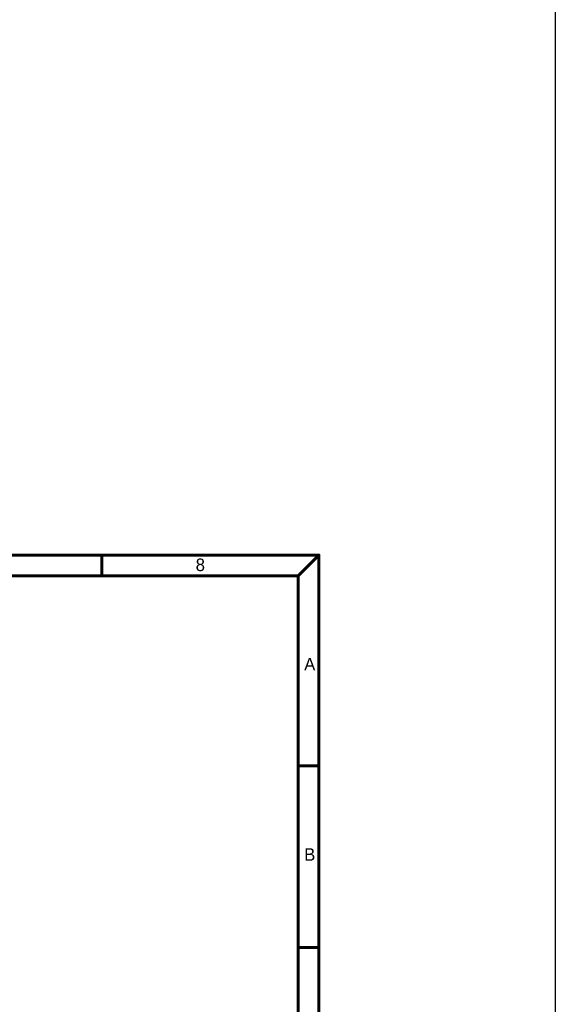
# Model space of a CAD drawing. Header units: millimetres. Extents: x 399 to 6076, y -1991 to 1602.
# Tile 280 of 324: x 5940 to 6076, y -286 to -37. Entities that reach past the tile are written whole.
import ezdxf

# ---------------------------------------------------------------- set-up
doc = ezdxf.new("R2010")
doc.units = ezdxf.units.MM
doc.layers.add('BORDER', color=7, linetype='Continuous')
doc.styles.add('標題欄', font='txt')

# ---------------------------------------------------------------- blocks, each defined once
blk = doc.blocks.new('A4-英文圖框-橫式')
at = {"layer": 'BORDER', "color": 123, "linetype": 'Continuous', "lineweight": 60, "ltscale": 25.4}
for p, q in [((2499.95, 183.5), (2499.95, 188.79)), ((2549.79, 183.5), (2555.09, 188.79)), ((2151.7, 183.5), (2549.79, 183.5)), ((2549.79, 183.5), (2549.79, -95.06)), ((2549.79, 135.31), (2555.09, 135.31)), ((2549.79, 89.23), (2555.09, 89.23))]:
    blk.add_line(p, q, dxfattribs=at)
blk.add_lwpolyline([(2151.7, 188.79), (2555.09, 188.79), (2555.09, -95.06), (2151.7, -95.06)], close=True, dxfattribs=at)
at = {"color": 60, "style": '標題欄'}
for s, p in [('8', (2523.79, 184.72)), ('A', (2551.33, 159.51)), ('B', (2551.33, 111.26))]:
    blk.add_text(s, height=3.18, dxfattribs=at).set_placement(p)
at = {"color": 3, "style": '標題欄'}
for s, p in [('A', (2551.33, 159.51)), ('B', (2551.33, 111.26))]:
    blk.add_text(s, height=3.18, dxfattribs=at).set_placement(p)

msp = doc.modelspace()

# ---------------------------------------------------------------- linework, layer by layer
at = {"color": 2}
msp.add_lwpolyline([(5074.625, 785.255), (6076.406, 785.255), (6076.406, -980.166), (5074.625, -980.166)], close=True, dxfattribs=at)

# ---------------------------------------------------------------- block references
msp.add_blockref('A4-英文圖框-橫式', (3461.319, -361.25))

doc.saveas('drawing.dxf')
